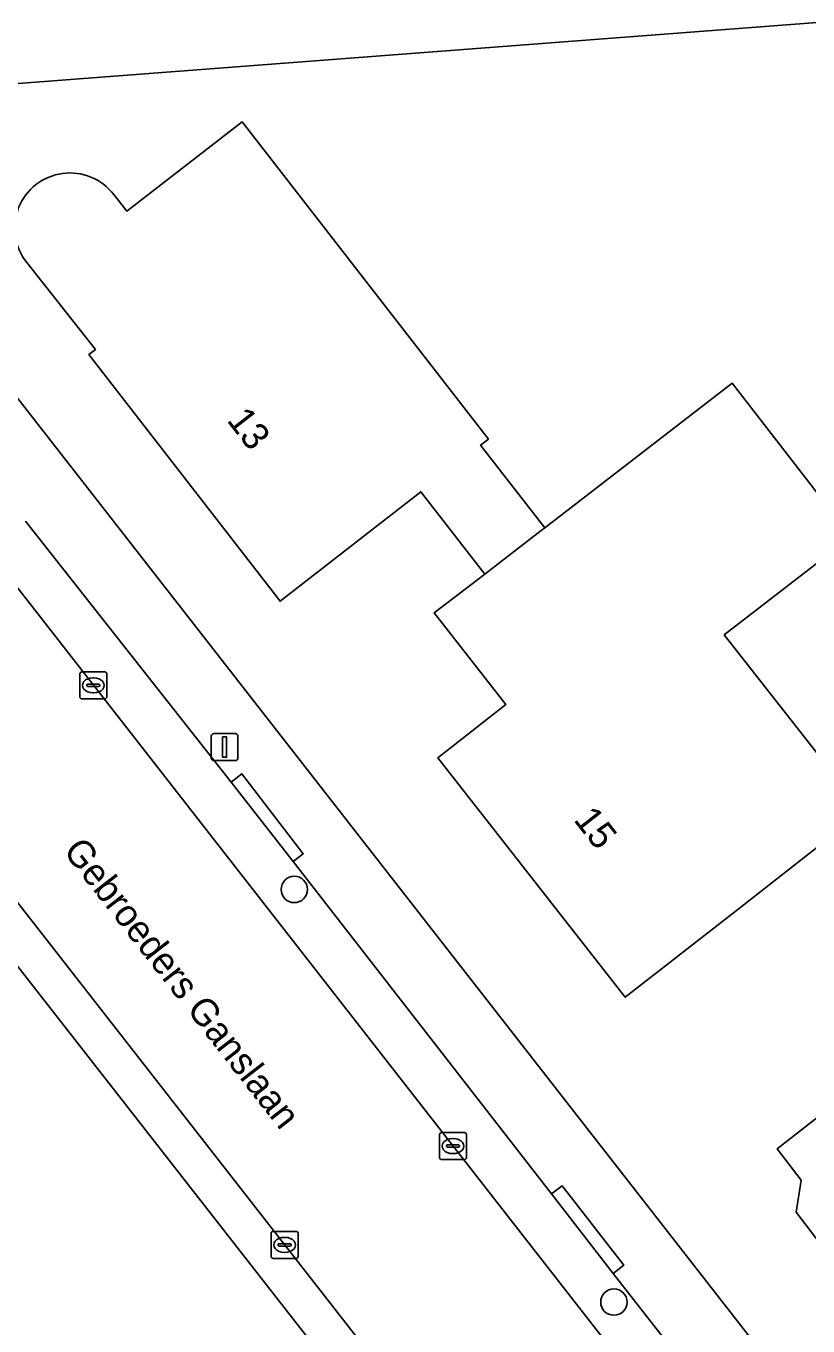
# Model space of a CAD drawing. Extents: x 157320 to 158835, y 386650 to 388491.
# Drawn here: x 158354.14 to 158383.09, y 387637.46 to 387685.63 of the extents above; entities that cross this region are included whole.
import ezdxf

# ---------------------------------------------------------------- set-up
doc = ezdxf.new("R2010")
doc.units = 0
for name, color, linetype in [('IMGEO_Boom', 7, 'Continuous'), ('IMGEO_Erf', 7, 'Continuous'), ('IMGEO_Groenvoorziening', 7, 'Continuous'), ('IMGEO_Kolk', 7, 'Continuous'), ('IMGEO_Lichtmast', 7, 'Continuous'), ('IMGEO_Openbare_ruimte_label', 7, 'Continuous'), ('IMGEO_Pand', 7, 'Continuous'), ('IMGEO_Pand_nummerreeks', 7, 'Continuous'), ('IMGEO_Parkeervlak_open', 7, 'Continuous'), ('IMGEO_Rijbaan_lokaal_open', 7, 'Continuous'), ('IMGEO_Voetpad_open', 7, 'Continuous')]:
    doc.layers.add(name, color=color, linetype=linetype)

msp = doc.modelspace()

# ---------------------------------------------------------------- linework, layer by layer
at = {"layer": 'IMGEO_Boom'}
for centre in [(158364.073, 387653.639), (158375.908, 387638.351)]:
    msp.add_circle(centre, 0.489, dxfattribs=at)
at = {"layer": 'IMGEO_Erf'}
for points in [[(158410.914, 387687.808), (158393.458, 387686.522), (158347.37, 387683.007), (158347.562, 387679.856), (158400.164, 387612.4), (158406.364, 387604.45), (158433.352, 387604.648), (158433.346, 387604.526), (158460.027, 387604.748), (158459.89, 387624.979)], [(158357.387, 387679.386), (158357.877, 387678.767), (158362.144, 387682.077), (158371.263, 387670.327), (158370.974, 387670.102), (158373.348, 387667.043), (158380.288, 387672.393), (158383.121, 387668.735), (158384.689, 387666.71), (158379.991, 387663.072), (158385.132, 387656.525), (158380.27, 387652.727), (158376.329, 387649.648)], [(158376.329, 387649.648), (158369.385, 387658.514), (158371.905, 387660.491), (158369.25, 387663.883), (158371.123, 387665.327), (158368.757, 387668.376), (158363.546, 387664.319), (158356.466, 387673.458), (158356.708, 387673.647), (158354.163, 387676.868)]]:
    msp.add_lwpolyline(points, dxfattribs=at)
msp.add_lwpolyline([(158394.437, 387649.725), (158391.328, 387647.303), (158393.688, 387644.273), (158390.202, 387641.556), (158386.258, 387638.482), (158385.358, 387639.605), (158384.126, 387639.757), (158382.663, 387641.68), (158382.839, 387642.868), (158381.954, 387644.03), (158386.241, 387647.371), (158383.821, 387650.427), (158387.775, 387653.489), (158390.118, 387655.303)], close=True, dxfattribs=at)
msp.add_arc((158355.763, 387678.142), 2.045, 37.4549, 218.526, dxfattribs=at)
at = {"layer": 'IMGEO_Groenvoorziening'}
msp.add_lwpolyline([(158344.613, 387606.318), (158352.956, 387606.75), (158353.054, 387604.14), (158361.687, 387604.479), (158361.695, 387606.767), (158376.563, 387606.715), (158378.917, 387615.412), (158380.518, 387616.6), (158354.008, 387650.56)], dxfattribs=at)
at = {"layer": 'IMGEO_Kolk'}
for p, q in [((158356.13, 387660.776), (158356.13, 387661.628)), ((158356.205, 387661.702), (158357.057, 387661.702)), ((158356.618, 387661.482), (158356.643, 387661.482)), ((158357.131, 387661.628), (158357.131, 387660.776)), ((158356.389, 387661.196), (158356.389, 387661.208)), ((158356.827, 387661.159), (158356.429, 387661.159)), ((158356.432, 387661.245), (158356.83, 387661.245)), ((158356.641, 387660.922), (158356.616, 387660.922)), ((158356.873, 387661.208), (158356.873, 387661.196)), ((158357.057, 387660.702), (158356.205, 387660.702)), ((158369.447, 387643.705), (158369.447, 387644.557)), ((158369.522, 387644.631), (158370.374, 387644.631)), ((158370.448, 387644.557), (158370.448, 387643.705)), ((158369.706, 387644.125), (158369.706, 387644.137)), ((158370.144, 387644.088), (158369.746, 387644.088)), ((158369.749, 387644.174), (158370.147, 387644.174)), ((158369.935, 387644.411), (158369.96, 387644.411)), ((158370.19, 387644.137), (158370.19, 387644.125)), ((158370.374, 387643.631), (158369.522, 387643.631)), ((158369.958, 387643.851), (158369.933, 387643.851)), ((158363.214, 387640.043), (158363.214, 387640.895)), ((158363.289, 387640.969), (158364.141, 387640.969)), ((158363.702, 387640.749), (158363.727, 387640.749)), ((158364.215, 387640.895), (158364.215, 387640.043)), ((158363.473, 387640.463), (158363.473, 387640.475)), ((158363.911, 387640.426), (158363.513, 387640.426)), ((158363.516, 387640.512), (158363.914, 387640.512)), ((158363.725, 387640.189), (158363.7, 387640.189)), ((158363.957, 387640.475), (158363.957, 387640.463)), ((158364.141, 387639.969), (158363.289, 387639.969))]:
    msp.add_line(p, q, dxfattribs=at)
for points in [[(158356.13, 387660.776), (158356.13, 387661.628)], [(158356.205, 387661.702), (158357.057, 387661.702)], [(158357.131, 387661.628), (158357.131, 387660.776)], [(158357.057, 387660.702), (158356.205, 387660.702)], [(158369.447, 387643.705), (158369.447, 387644.557)], [(158369.522, 387644.631), (158370.374, 387644.631)], [(158370.448, 387644.557), (158370.448, 387643.705)], [(158370.374, 387643.631), (158369.522, 387643.631)], [(158363.214, 387640.043), (158363.214, 387640.895)], [(158363.289, 387640.969), (158364.141, 387640.969)], [(158364.215, 387640.895), (158364.215, 387640.043)], [(158364.141, 387639.969), (158363.289, 387639.969)]]:
    msp.add_lwpolyline(points, dxfattribs=at)
for centre, radius, start, end in [((158356.207, 387661.626), 0.0765, 91.552, 178.448), ((158356.207, 387661.626), 0.0765, 91.552, 178.448), ((158357.055, 387661.626), 0.0765, 1.552, 88.448), ((158357.055, 387661.626), 0.0765, 1.552, 88.448), ((158356.429, 387661.205), 0.0403, 85.8775, 175.7526), ((158356.426, 387661.195), 0.0366, 178.938, 274.7102), ((158356.83, 387661.202), 0.043, 264.8664, 352.4533), ((158356.834, 387661.207), 0.0386, 1.7309, 96.639), ((158356.207, 387660.778), 0.0765, 181.552, 268.448), ((158356.207, 387660.778), 0.0765, 181.552, 268.448), ((158357.055, 387660.778), 0.0765, 271.552, 358.448), ((158357.055, 387660.778), 0.0765, 271.552, 358.448), ((158369.524, 387644.555), 0.0765, 91.552, 178.448), ((158369.524, 387644.555), 0.0765, 91.552, 178.448), ((158370.372, 387644.555), 0.0765, 1.552, 88.448), ((158370.372, 387644.555), 0.0765, 1.552, 88.448), ((158369.746, 387644.134), 0.0403, 85.8775, 175.7526), ((158369.743, 387644.124), 0.0366, 178.938, 274.7102), ((158370.147, 387644.131), 0.043, 264.8664, 352.4533), ((158370.151, 387644.136), 0.0386, 1.7309, 96.639), ((158369.524, 387643.707), 0.0765, 181.552, 268.448), ((158369.524, 387643.707), 0.0765, 181.552, 268.448), ((158370.372, 387643.707), 0.0765, 271.552, 358.448), ((158370.372, 387643.707), 0.0765, 271.552, 358.448), ((158363.291, 387640.893), 0.0765, 91.552, 178.448), ((158363.291, 387640.893), 0.0765, 91.552, 178.448), ((158364.139, 387640.893), 0.0765, 1.552, 88.448), ((158364.139, 387640.893), 0.0765, 1.552, 88.448), ((158363.513, 387640.472), 0.0403, 85.8775, 175.7526), ((158363.51, 387640.462), 0.0366, 178.938, 274.7102), ((158363.914, 387640.469), 0.043, 264.8664, 352.4533), ((158363.918, 387640.474), 0.0386, 1.7309, 96.639), ((158363.291, 387640.045), 0.0765, 181.552, 268.448), ((158363.291, 387640.045), 0.0765, 181.552, 268.448), ((158364.139, 387640.045), 0.0765, 271.552, 358.448), ((158364.139, 387640.045), 0.0765, 271.552, 358.448)]:
    msp.add_arc(centre, radius, start, end, dxfattribs=at)
for centre, major_axis, ratio, start_param, end_param in [((158356.617, 387661.202), (-0.387, 0.002), 0.722429, 4.712389, 7.853982), ((158356.642, 387661.202), (-0.39, 0.002), 0.717154, 1.570796, 4.712389), ((158369.934, 387644.131), (-0.387, 0.002), 0.722429, 4.712389, 7.853982), ((158369.959, 387644.131), (-0.39, 0.002), 0.717154, 1.570796, 4.712389), ((158363.701, 387640.469), (-0.387, 0.002), 0.722429, 4.712389, 7.853982), ((158363.726, 387640.469), (-0.39, 0.002), 0.717154, 1.570796, 4.712389)]:
    msp.add_ellipse(centre, major_axis=major_axis, ratio=ratio, start_param=start_param, end_param=end_param, dxfattribs=at)
at = {"layer": 'IMGEO_Lichtmast'}
for p, q in [((158361.096, 387659.415), (158361.886, 387659.415)), ((158361.886, 387659.415), (158361.096, 387659.415)), ((158360.996, 387658.515), (158360.996, 387659.315)), ((158360.996, 387659.315), (158360.996, 387658.515)), ((158361.986, 387659.315), (158361.986, 387658.515)), ((158361.986, 387658.515), (158361.986, 387659.315)), ((158361.886, 387658.415), (158361.096, 387658.415)), ((158361.096, 387658.415), (158361.886, 387658.415))]:
    msp.add_line(p, q, dxfattribs=at)
msp.add_lwpolyline([(158361.416, 387659.29), (158361.566, 387659.29), (158361.566, 387658.54), (158361.416, 387658.54), (158361.416, 387659.29)], dxfattribs=at)
for centre, start, end in [((158361.096, 387659.315), 90, 180), ((158361.096, 387659.315), 90, 180), ((158361.886, 387659.315), 0, 90), ((158361.886, 387659.315), 360, 90), ((158361.096, 387658.515), 180, 270), ((158361.096, 387658.515), 180, 270), ((158361.886, 387658.515), 270, 0), ((158361.886, 387658.515), 270, 0)]:
    msp.add_arc(centre, 0.1, start, end, dxfattribs=at)
at = {"layer": 'IMGEO_Pand'}
for points in [[(158354.163, 387676.868), (158356.708, 387673.647), (158356.466, 387673.458), (158363.546, 387664.319), (158368.757, 387668.376), (158371.123, 387665.327), (158373.21, 387666.936), (158373.348, 387667.043), (158370.974, 387670.102), (158371.263, 387670.327), (158362.144, 387682.077)], [(158362.144, 387682.077), (158357.877, 387678.767), (158357.387, 387679.386)]]:
    msp.add_lwpolyline(points, dxfattribs=at)
for points in [[(158379.991, 387663.072), (158384.689, 387666.71), (158383.121, 387668.735), (158380.288, 387672.393), (158373.348, 387667.043), (158373.21, 387666.936), (158371.123, 387665.327), (158369.25, 387663.883), (158371.905, 387660.491), (158369.385, 387658.514), (158376.329, 387649.648), (158380.27, 387652.727), (158385.132, 387656.525)], [(158390.202, 387641.556), (158393.688, 387644.273), (158391.328, 387647.303), (158394.437, 387649.725), (158390.118, 387655.303), (158387.775, 387653.489), (158383.821, 387650.427), (158386.241, 387647.371), (158381.954, 387644.03), (158382.839, 387642.868), (158382.663, 387641.68), (158384.126, 387639.757), (158385.358, 387639.605), (158386.258, 387638.482)]]:
    msp.add_lwpolyline(points, close=True, dxfattribs=at)
msp.add_arc((158355.763, 387678.142), 2.045, 37.4549, 218.526, dxfattribs=at)
at = {"layer": 'IMGEO_Parkeervlak_open'}
for points in [[(158350.842, 387668.62), (158382.587, 387627.94)], [(158382.217, 387631.311), (158375.875, 387639.41), (158373.594, 387642.358), (158364.025, 387654.671), (158361.735, 387657.618), (158354.113, 387667.291)]]:
    msp.add_lwpolyline(points, dxfattribs=at)
at = {"layer": 'IMGEO_Rijbaan_lokaal_open'}
for points in [[(158333.241, 387682.014), (158334.518, 387679.127), (158336.048, 387676.365), (158336.071, 387676.328), (158337.869, 387673.679), (158339.04, 387672.192), (158339.05, 387672.183), (158339.462, 387671.782), (158339.836, 387671.347), (158351.037, 387656.842), (158351.113, 387656.63), (158382.901, 387615.87), (158384.42, 387613.922)], [(158389.961, 387618.432), (158385.521, 387624.158), (158382.742, 387627.741), (158382.587, 387627.94), (158350.842, 387668.62)]]:
    msp.add_lwpolyline(points, dxfattribs=at)
at = {"layer": 'IMGEO_Voetpad_open'}
for points in [[(158392.83, 387611.724), (158393.324, 387611.796), (158393.874, 387608.069), (158393.888, 387607.493), (158398.284, 387610.934), (158400.164, 387612.4), (158347.562, 387679.856), (158347.37, 387683.007), (158347.023, 387687.307), (158346.654, 387692.38)], [(158349.258, 387687.517), (158348.998, 387687.497), (158347.023, 387687.307), (158347.37, 387683.007), (158393.458, 387686.522)], [(158354.113, 387667.291), (158361.735, 387657.618), (158362.131, 387657.922), (158364.405, 387654.963), (158364.025, 387654.671), (158373.594, 387642.358), (158373.989, 387642.663), (158376.27, 387639.715), (158375.875, 387639.41), (158382.217, 387631.311)], [(158347.37, 387659.064), (158354.008, 387650.56), (158380.518, 387616.6), (158381.748, 387615.025), (158382.901, 387615.87), (158351.113, 387656.63)]]:
    msp.add_lwpolyline(points, dxfattribs=at)
for points in [[(158364.025, 387654.671), (158364.405, 387654.963), (158362.131, 387657.922), (158361.735, 387657.618)], [(158375.875, 387639.41), (158376.27, 387639.715), (158373.989, 387642.663), (158373.594, 387642.358)]]:
    msp.add_lwpolyline(points, close=True, dxfattribs=at)

# ---------------------------------------------------------------- texts
at = {"layer": 'IMGEO_Openbare_ruimte_label'}
msp.add_text('Gebroeders Ganslaan', height=1, rotation=307.9353, dxfattribs=at).set_placement((158355.485, 387655.056))
at = {"layer": 'IMGEO_Pand_nummerreeks'}
for s, rotation, p in [('13', 307.7634, (158361.548, 387671.014)), ('15', 308.0671, (158374.388, 387656.214))]:
    msp.add_text(s, height=1, rotation=rotation, dxfattribs=at).set_placement(p)

doc.saveas('drawing.dxf')
